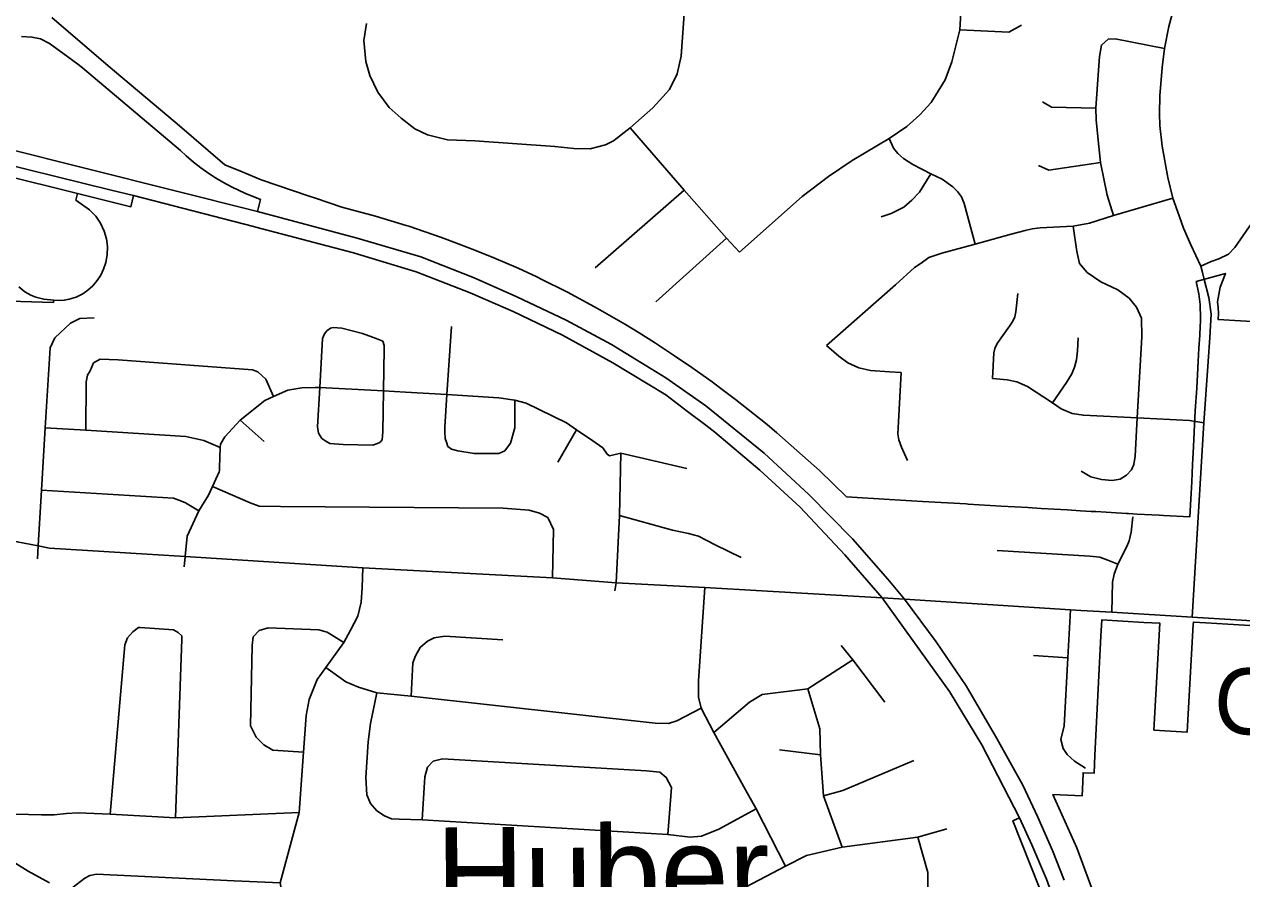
# Model space of a CAD drawing. Extents: x 114843 to 284848, y 317643 to 566895.
# Drawn here: x 227087 to 232630, y 434138 to 438030 of the extents above; entities that cross this region are included whole.
import ezdxf

# ---------------------------------------------------------------- set-up
doc = ezdxf.new("R2010")
doc.units = 0
for name, color, linetype in [('GM_X_City_Street', 7, 'Continuous'), ('GM_X_Corporation', 7, 'Continuous'), ('GM_X_County_Road', 7, 'Continuous'), ('GM_X_County_Road_Text', 7, 'Continuous'), ('GM_X_Interchange_Ramps', 7, 'Continuous'), ('GM_X_Interstate_Route', 7, 'Continuous'), ('GM_X_Township_Road', 7, 'Continuous'), ('GM_X_Unincorporated_Text', 7, 'Continuous')]:
    doc.layers.add(name, color=color, linetype=linetype)

msp = doc.modelspace()

# ---------------------------------------------------------------- linework, layer by layer
at = {"layer": 'GM_X_City_Street'}
for p, q in [((229686.3, 436920), (230091, 437274.2)), ((229961.8, 436765.8), (230284.6, 437055.1))]:
    msp.add_line(p, q, dxfattribs=at)
for points in [[(228644.9, 438033.4), (228632.6, 437956.2), (228642.4, 437860.8), (228659.4, 437796.6), (228696.7, 437721.5), (228748.7, 437650.3), (228802.3, 437602.9), (228865.1, 437553.8), (228922.2, 437526.6), (229014.3, 437503.4), (229137.7, 437498.4), (229502.9, 437473.6), (229589.5, 437463.7), (229663.4, 437463.2), (229733.9, 437480.6), (229769.7, 437498.8), (229846.3, 437558.4), (229949, 437649.9), (230024.4, 437732.7), (230059.7, 437804.7), (230078.1, 437885), (230087.5, 438014.2), (230120.9, 438477.8)], [(230344.2, 436992.3), (230629.3, 437245.4), (230748.2, 437337.2), (230856.9, 437409.9), (231024.6, 437509.3), (231106.3, 437564.1), (231164.4, 437617), (231217.1, 437673.8), (231279.6, 437777.7), (231310.6, 437859.2), (231347.6, 438005), (231370.3, 438387.9)], [(232445, 436928.2), (232398.7, 437024.8), (232365.3, 437101.3), (232337.9, 437179), (232316.8, 437237.3), (232294.2, 437332.1), (232267.7, 437474.3), (232258.4, 437569.2), (232256.8, 437624), (232257.5, 437704.3), (232268.7, 437833.4), (232279, 437919.9), (232299, 438019.9), (232323.9, 438116.3), (232332, 438167.4), (232340.6, 438322.1)], [(231347.6, 438005), (231570, 437993.9), (231628.2, 438026)], [(232047.2, 437158.6), (232018.5, 437251), (231987, 437400.4), (231975.2, 437517.2), (231967.3, 437595.1), (231966.9, 437647.4), (231977.8, 437821.6), (231982.3, 437883.7), (231991.6, 437934.9), (232023.1, 437961.9), (232054.7, 437963.4), (232279, 437919.9)], [(231723.2, 437676.1), (231764.8, 437652.1), (231966.9, 437647.4)], [(229846.3, 437558.4), (230091, 437274.2), (230284.6, 437055.1), (230344.2, 436992.3)], [(231416.5, 437027.8), (231367.1, 437213.4), (231354.1, 437244.2), (231337, 437267.8), (231315.7, 437289.9), (231266.4, 437323.8), (231214.6, 437349), (231133, 437391.6), (231090.5, 437418.4), (231064.9, 437441.9), (231045.3, 437466.3), (231024.6, 437509.3)], [(231704.6, 437386.2), (231752.3, 437365.9), (231987, 437400.4)], [(230989.1, 437153.6), (231034.7, 437168.3), (231092.1, 437197.5), (231128.2, 437228.2), (231162.7, 437264.9), (231214.6, 437349)], [(231171, 436942.4), (231206.3, 436967.2), (231265.4, 436987.9), (231416.5, 437027.8), (231581, 437074.3), (231644.7, 437091.4), (231677, 437098.1), (231712.2, 437103), (231863.7, 437109.8), (231937.8, 437124.1), (232047.2, 437158.6), (232316.8, 437237.3)], [(232445, 436928.2), (232491.8, 436948.8), (232526.2, 436961.1), (232570.7, 436983.5), (232599.7, 437012.9), (232726.2, 437196.4)], [(232154.5, 436238), (232176.5, 436605.7), (232174.7, 436692.1), (232151.2, 436741.8), (232118, 436781.8), (232066.6, 436820.3), (231988.4, 436857.5), (231926.1, 436899.7), (231891.7, 436940.8), (231879.1, 436995.5), (231863.7, 437109.8)], [(230740.2, 436566.5), (231053.7, 436843), (231139.8, 436921.9), (231171, 436942.4)], [(231495.8, 436417), (231502.4, 436533), (231506, 436553.4), (231517.6, 436575.8), (231542.7, 436611.9), (231573.4, 436654.9), (231588.7, 436677.9), (231597.8, 436697.1), (231602.6, 436720.1), (231610.7, 436804.3)], [(230740.2, 436566.5), (230795.9, 436518.1), (230836.2, 436488.1), (230887.3, 436465.7), (230940.5, 436453.1), (231026.2, 436447.2), (231080.4, 436443.2)], [(231769.4, 436306), (231832.2, 436397.9), (231856.7, 436438.3), (231868.8, 436467.5), (231877.9, 436501), (231882.5, 436542.5), (231885.2, 436602)], [(231108.2, 436043.3), (231081.5, 436103.6), (231069.9, 436136.6), (231065.1, 436163.9), (231068.1, 436218.8), (231080.4, 436443.2)], [(231495.8, 436417), (231562, 436410.6), (231606.6, 436400.7), (231655.8, 436380.5), (231769.4, 436306), (231808.4, 436277.7), (231858.7, 436257.6), (231910.1, 436248.8), (232154.5, 436238), (232393.1, 436224.9), (232458.2, 436215.1)], [(231898.9, 435994), (231943, 435969), (231991.4, 435957), (232041, 435952.4), (232077.5, 435958.2), (232106.4, 435977), (232128.5, 436000.7), (232139.5, 436025.5), (232144.8, 436062.7), (232154.5, 436238)]]:
    msp.add_lwpolyline(points, dxfattribs=at)
at = {"layer": 'GM_X_Corporation'}
for points in [[(232786.4, 436670.6), (232625.1, 436679.7), (232523.1, 436685.5), (232524.6, 436712.5), (232522.8, 436739.5), (232519.9, 436766.4), (232525.7, 436799.1), (232533.1, 436832.7), (232556.7, 436895.5), (232423.8, 436858.1), (232435, 436801.8), (232441.4, 436753.2), (232442, 436742.1), (232443.6, 436704.2), (232442.6, 436675.8), (232441.5, 436655.3), (232439.2, 436614.3), (232435.8, 436554), (232432.4, 436494), (232429.1, 436434.7), (232425.6, 436372.7), (232419.2, 436269.6), (232414.7, 436174), (232411.2, 436106), (232407, 436025.5), (232402.8, 435945.2), (232398.7, 435866.5), (232394.5, 435786.6), (232274.1, 435792.9), (232255.2, 435793.9), (232155.2, 435799.2), (232114.7, 435801.5), (232105.4, 435802), (232035.7, 435806.1), (232014.1, 435807.4), (231966.1, 435810.3), (231944.3, 435811.5), (231895.8, 435814.4), (231855.3, 435816.8), (231836.8, 435817.9), (231776.7, 435821.5), (231716.7, 435825), (231656.5, 435828.6), (231596.7, 435832.1), (231534.9, 435835.7), (231385.5, 435844.6), (231375.6, 435845.2), (231176.4, 435856.9), (231027.3, 435865.7), (230831.2, 435877.1), (230707.4, 435997.7), (230605.3, 436088.7), (230514, 436168.7), (230469.3, 436207.1), (230411.4, 436253.1), (230325.2, 436320.5), (230276.7, 436357.7), (230227.1, 436395.4), (230218.8, 436401.6), (230177.6, 436430.5), (230125.9, 436466.2), (230048.1, 436519.2), (229957, 436580.4), (229886.9, 436623.9), (229824.1, 436662.3), (229749.6, 436705.5), (229696.4, 436735.9), (229682.7, 436743.5), (229559.8, 436809.3), (229551.2, 436814), (229444, 436868), (229420.6, 436879.1), (229335.2, 436918.6), (229224.8, 436965.7), (229146.2, 436998.1), (229066.9, 437029), (228987.1, 437058.6), (228837.2, 437109.9), (228826.2, 437113.3), (228685.7, 437156.2), (228532.8, 437197.4), (228412, 437238.3), (228384.1, 437247.7), (228164.9, 437321.8), (228078.3, 437357.3), (227999.4, 437389.6), (227783.1, 437575.9), (227774.2, 437583.7), (227469.1, 437840.7), (227212.1, 438061.1)], [(231993.8, 433970.9), (231880.3, 434279.1), (231771.1, 434521.7), (231904.1, 434516), (231906.5, 434579.6), (231908.1, 434621.1), (231958.1, 434618.2), (231961.5, 434701), (231967.7, 434820.1), (231970.9, 434883), (231974, 434942.4), (231977.1, 435002.1), (231980.3, 435064.1), (231983.3, 435122.9), (231986.4, 435184), (231989.4, 435242.2), (231993.3, 435317.1), (232184.7, 435305.6), (232258.3, 435301.4), (232231.1, 434814.9), (232381.9, 434805), (232394.6, 435025.5), (232410.2, 435296.1), (232410.9, 435306.9), (232467.3, 435303.5), (232566.8, 435297.4), (232819.7, 435281.9)]]:
    msp.add_lwpolyline(points, dxfattribs=at)
at = {"layer": 'GM_X_County_Road'}
for points in [[(226892.4, 435685.2), (226959.4, 435683.5), (227054.8, 435673.1), (227149.9, 435653.9), (227200.7, 435644), (227819.2, 435606.5), (228628, 435554.4), (229491.4, 435508.3), (229781.2, 435486.4), (230185.7, 435464.1), (230445.9, 435449.1)], [(230445.9, 435449.1), (230992.5, 435417.4), (231094.5, 435410.9), (231851.6, 435363), (231898.3, 435360.2)], [(231898.3, 435360.2), (232038.5, 435352), (232405.3, 435329.9), (233077.6, 435288.3)]]:
    msp.add_lwpolyline(points, dxfattribs=at)
at = {"layer": 'GM_X_Interchange_Ramps'}
for points in [[(227351.5, 437831.3), (227331, 437848.5), (227262.4, 437899.1), (227201.9, 437942.6), (227160, 437963.1), (227121.1, 437971.8), (227073.3, 437973.7)], [(228148, 437176.8), (228161.9, 437232.1), (228090.5, 437260.6), (228033, 437288.6), (227991, 437310.9), (227957.5, 437330.6), (227926.8, 437350.4), (227890.2, 437376.4), (227857.2, 437402.2), (227824.2, 437430.6), (227797.7, 437455.3), (227351.5, 437831.3)], [(226675.1, 437422.6), (226934.4, 437358.1), (226981.3, 437346.4), (227329.5, 437258.5)], [(227329.5, 437258.5), (227321.6, 437229.5), (227383.5, 437185.1), (227412.1, 437155.6), (227433.6, 437124.6), (227450.9, 437087.7), (227460.9, 437053.1), (227465.4, 437018.5), (227464.5, 436980.6), (227458.2, 436945.5), (227447.8, 436914.3), (227434.9, 436887.7), (227418.8, 436862.9), (227398.1, 436838.6), (227375.6, 436818.3), (227352.8, 436802.3), (227323.5, 436786.9), (227291.1, 436777.5), (227268.4, 436773.1), (227247.2, 436772), (227221, 436773.1), (227174.9, 436777.6), (227139, 436786.8), (227116.3, 436796.6), (227088.5, 436811.4), (227060.9, 436834.6)], [(227329.5, 437258.5), (227571.8, 437198.9), (227584.3, 437249.4)], [(227221, 436773.1), (227220.1, 436762.9), (226968.7, 436770.3), (226956.4, 436771.3)], [(231618.8, 434415.5), (231588.4, 434402.1), (231707.9, 434099.1), (231741, 434015.2), (231827.7, 433693.6), (231904.9, 433278.5), (231946.9, 432978.8), (231951.9, 432942.8), (231965.9, 432774.7), (231978.8, 432520.3), (231970.2, 432310.3), (231964.7, 432190.6), (231938.6, 432025.9), (231924.5, 431974.5), (231867.7, 431831.5), (231808.8, 431715.4)]]:
    msp.add_lwpolyline(points, dxfattribs=at)
at = {"layer": 'GM_X_Interstate_Route'}
msp.add_line((230107.5, 436266.6), (230190.3, 436203.8), dxfattribs=at)
for points in [[(226987.1, 437468), (228148, 437176.8), (228602.9, 437056.2), (228893, 436970.3), (229134.6, 436874.7), (229329.8, 436789.3), (229554.1, 436682), (229760, 436571), (230007.8, 436420), (230190.4, 436291.6), (230456.2, 436076.9), (230659, 435888.5), (230858.5, 435686.1), (231019.7, 435502), (231094.5, 435410.9), (231239.5, 435217.5), (231375.3, 435017), (231516, 434777.1), (231634.5, 434564.8), (231701.6, 434418.3), (231768.7, 434265.9), (231821.8, 434131.9)], [(226921.1, 437414.2), (226936.3, 437410.3), (226984, 437398.1), (227482.5, 437274.6)], [(227482.5, 437274.6), (227584.3, 437249.4), (228131, 437109.1), (228141.3, 437106.4)], [(228141.3, 437106.4), (228585.9, 436988.5), (228871.7, 436902.8), (229117.6, 436807), (229312.8, 436721.6), (229537.1, 436614.4), (229767.3, 436487.5), (230008.1, 436342), (230107.5, 436266.6)], [(230190.3, 436203.8), (230231.7, 436172.3), (230436.8, 435999), (230619.9, 435830), (230822.9, 435613.8), (230992.5, 435417.4), (231300, 434990.7), (231447.6, 434747.4), (231618.8, 434415.5), (231674.5, 434292.7), (231741.6, 434135.7), (231793.6, 433992.5), (231857.5, 433797.2), (231908.7, 433615.8), (231950.4, 433445.8), (231974.4, 433338.3), (231999.7, 433196), (232020.6, 433034), (232042.5, 432889.4), (232052.8, 432742.4)]]:
    msp.add_lwpolyline(points, dxfattribs=at)
at = {"layer": 'GM_X_Township_Road'}
for p, q in [((229010.8, 436343.1), (229032.2, 436652.7)), ((228069.8, 436227.1), (228178.9, 436130.2)), ((229516.7, 436035.8), (229601.9, 436183)), ((229802.9, 436076.6), (230104.4, 436006.1)), ((231682.8, 435154.4), (231839.4, 435144.5)), ((230525.3, 434725.5), (230711.9, 434702.1))]:
    msp.add_line(p, q, dxfattribs=at)
for points in [[(232458.5, 436873.7), (232452, 436899.8), (232445, 436928.2)], [(232405.3, 435329.9), (232458.2, 436215.1), (232478, 436493.4), (232485.8, 436603), (232491.1, 436709), (232480.4, 436785), (232458.5, 436873.7)], [(227146.4, 435595.2), (227149.9, 435653.9), (227165.1, 435907.4), (227182.2, 436192.1), (227204, 436555.5), (227226.2, 436601.5), (227296.8, 436669.3), (227339, 436689.1), (227405.3, 436692.7)], [(228441.8, 436142.6), (228425.9, 436166.8), (228422, 436196.9), (228432.9, 436375.4), (228444.1, 436598.1), (228454.2, 436620.1), (228464.3, 436634.1), (228480.4, 436646)], [(228480.4, 436646), (228492.6, 436648.4), (228532.6, 436645.7), (228626.8, 436621), (228688.9, 436598.6), (228718.9, 436586.4)], [(228710.6, 436129), (228716.7, 436136.9), (228718.8, 436173), (228721.9, 436360.2), (228725, 436551), (228724.8, 436566.3), (228718.9, 436586.4)], [(227402.2, 436488), (227432.4, 436503.9), (227514.7, 436501.4), (228126.4, 436455.5), (228150.4, 436447.4), (228186.4, 436413), (228221.4, 436334.4)], [(227366.6, 436180.7), (227367.7, 436402), (227373.9, 436432.1), (227386, 436452.1), (227402.2, 436488)], [(227976, 436010.8), (227978.8, 436102.9), (227980.2, 436117.4), (228000.4, 436151.3), (228069.8, 436227.1), (228181.8, 436316.8), (228221.4, 436334.4), (228286.8, 436363), (228350.7, 436373.9), (228410.9, 436375.5), (228432.9, 436375.4)], [(228432.9, 436375.4), (228721.9, 436360.2), (228822.1, 436355), (229010.8, 436343.1), (229247.3, 436328.3), (229309.4, 436319.9), (229319.8, 436317.2), (229371.6, 436303.5), (229555.7, 436214.1), (229601.9, 436183), (229675.7, 436133.1), (229721.7, 436100.7), (229741.6, 436072.5), (229751.6, 436064.4), (229802.9, 436076.6)], [(229015.5, 436107), (229009.5, 436127.1), (229003.6, 436143.2), (229001.7, 436173.3), (229001.8, 436195.4), (229010.8, 436343.1)], [(229274.2, 436087.4), (229300.4, 436121.3), (229320.8, 436191.4), (229319.8, 436317.2)], [(227182.2, 436192.1), (227366.6, 436180.7), (227821.9, 436152.4), (227904, 436133.9), (227978.8, 436102.9)], [(228441.8, 436142.6), (228459.8, 436130.5), (228477.8, 436120.3), (228538, 436116), (228674.4, 436113.1), (228702.5, 436123), (228710.6, 436129)], [(229015.5, 436107), (229031.4, 436094.9), (229061.5, 436086.7), (229135.7, 436074.2), (229248, 436075.5), (229274.2, 436087.4)], [(229776.4, 435449), (229781.2, 435486.4), (229796.8, 435791.8), (229802.9, 436076.6)], [(227814.8, 435559), (227819.2, 435606.5), (227827.7, 435698.9), (227881.7, 435813.4), (227924.9, 435885), (227943.9, 435924.5), (227973.4, 435992), (227975.6, 435997), (227976, 436010.8)], [(227165.1, 435907.4), (227766.3, 435871.9), (227802.4, 435857.6), (227820.4, 435849.5), (227881.7, 435813.4)], [(227943.9, 435924.5), (228115.3, 435849.7), (228155.4, 435835.4), (228253.7, 435832.8), (229267.7, 435826.6), (229385.8, 435817.3), (229432.6, 435803.4), (229471.4, 435783.4), (229496.2, 435728.6), (229491.4, 435508.3)], [(229796.8, 435791.8), (230038.8, 435725.6), (230111, 435711.2), (230157.1, 435698.8), (230233.1, 435658.2), (230351.2, 435601.4)], [(232038.5, 435352), (232041.6, 435489.3), (232049.6, 435525.1), (232067.1, 435570.6), (232107.7, 435651.9), (232118, 435676.6), (232126.5, 435716.6), (232134.2, 435786.7)], [(231517.3, 435632.5), (231939.1, 435606.7), (231984.5, 435602.9), (232021.6, 435589.5), (232067.1, 435570.6)], [(228366.1, 433454.5), (228251.2, 434119.3), (228339, 434440.3), (228357.4, 434713.8), (228369.8, 434882), (228384.5, 434955.1), (228419.5, 435045.3), (228459.9, 435099.9), (228542.2, 435214.3), (228572.4, 435270.5), (228605.9, 435333.6), (228620.7, 435398.2), (228625.3, 435464.5), (228628, 435554.4)], [(230371.3, 434543.6), (230227, 434804.4), (230168.3, 434914.8), (230156.7, 434965.6), (230157.2, 435039.8), (230185.7, 435464.1)], [(231919.6, 434642.4), (231869.6, 434672.9), (231835.7, 434703.3), (231817.9, 434731.5), (231806.2, 434771.8), (231822.5, 434834), (231839.4, 435144.5), (231851.6, 435363)], [(227478, 434432.7), (227544.3, 435203.1), (227556.5, 435235.1), (227580.7, 435263.1), (227606.9, 435283), (227614.9, 435282.9)], [(227775.1, 434415.4), (227803.2, 435229.6), (227803.3, 435243.7), (227787.3, 435259.8), (227765.3, 435272), (227614.9, 435282.9)], [(228357.4, 434713.8), (228218.1, 434723), (228177.2, 434748.2), (228143, 434783.6), (228117.1, 434834.3), (228124.7, 435201.1), (228129.5, 435240.1), (228156.4, 435269.2), (228197.1, 435281.4), (228428.1, 435271.2), (228465.5, 435261.2), (228542.2, 435214.3)], [(228847.9, 434970.3), (228855.3, 435121.5), (228868.6, 435153.8), (228888.7, 435191.3), (228922.5, 435220.4), (228952.9, 435235.9), (229002.1, 435243.1), (229265.4, 435226.3)], [(231005.1, 434942.2), (230859.3, 435134.4), (230805.9, 435201.1)], [(230227, 434804.4), (230388.8, 434941.8), (230447.5, 434976.8), (230654.8, 435002.7), (230859.3, 435134.4)], [(228459.9, 435099.9), (228550.3, 435034.4), (228608.2, 435011), (228691.6, 434984.5), (228847.9, 434970.3), (229960.2, 434847.3), (230020.4, 434845), (230058.5, 434856.8), (230168.3, 434914.8)], [(228691.6, 434984.5), (228663.7, 434845.1), (228652.4, 434761.8), (228641.7, 434598.7), (228645.7, 434520.7), (228663, 434480.1), (228692, 434448), (228726.2, 434424.5), (228758.5, 434411.1), (228794.2, 434409.7), (228897.8, 434407), (230017.5, 434339), (230118.8, 434328), (230171.2, 434332.3), (230248.8, 434364), (230419.4, 434456.7)], [(230811.7, 434282.5), (230726.3, 434515.3), (230711.9, 434702.1), (230709, 434820.1), (230654.8, 435002.7)], [(228897.8, 434407), (228909.9, 434602.4), (228923.2, 434646.6), (228949, 434673.6), (228991.7, 434683.7), (229920.1, 434630.1), (229980.5, 434622.7), (230009.8, 434599.6), (230033.5, 434553.1), (230017.5, 434339)], [(230726.3, 434515.3), (230813.7, 434539.3), (231137.6, 434675.9)], [(230553.6, 434195), (230419.4, 434456.7), (230371.3, 434543.6)], [(226864.8, 434437.3), (227164.8, 434429.1), (227222.7, 434429.5), (227278.3, 434435.7), (227331.8, 434438), (227404.9, 434435.3)], [(227404.9, 434435.3), (227478, 434432.7), (227775.1, 434415.4), (228339, 434440.3)], [(230463.2, 434147.7), (230553.6, 434195), (230648.5, 434244.3), (230811.7, 434282.5), (231155.7, 434327.7), (231288, 434365.8)], [(231175.2, 433531.2), (231182.9, 433796.8), (231200.5, 434046), (231201.9, 434129.6), (231201.6, 434166.6), (231155.7, 434327.7)], [(226853.2, 434283.2), (226992.4, 434242.5), (227103.8, 434172.5), (227201.8, 434119.8)], [(227264.2, 434064.3), (227362.4, 434140.8), (227384.5, 434152.7), (227414.7, 434158.6), (228042.8, 434129.1), (228251.2, 434119.3)], [(229966.3, 433887.3), (230463.2, 434147.7)]]:
    msp.add_lwpolyline(points, dxfattribs=at)

# ---------------------------------------------------------------- texts
at = {"layer": 'GM_X_County_Road_Text'}
msp.add_text('C-183', height=300.01, rotation=356.2902, dxfattribs=at).set_placement((232496.1, 434806.3))
at = {"layer": 'GM_X_Unincorporated_Text'}
msp.add_text('Huber', height=417.01, rotation=0.4146, dxfattribs=at).set_placement((228962.4, 433954))

doc.saveas('drawing.dxf')
